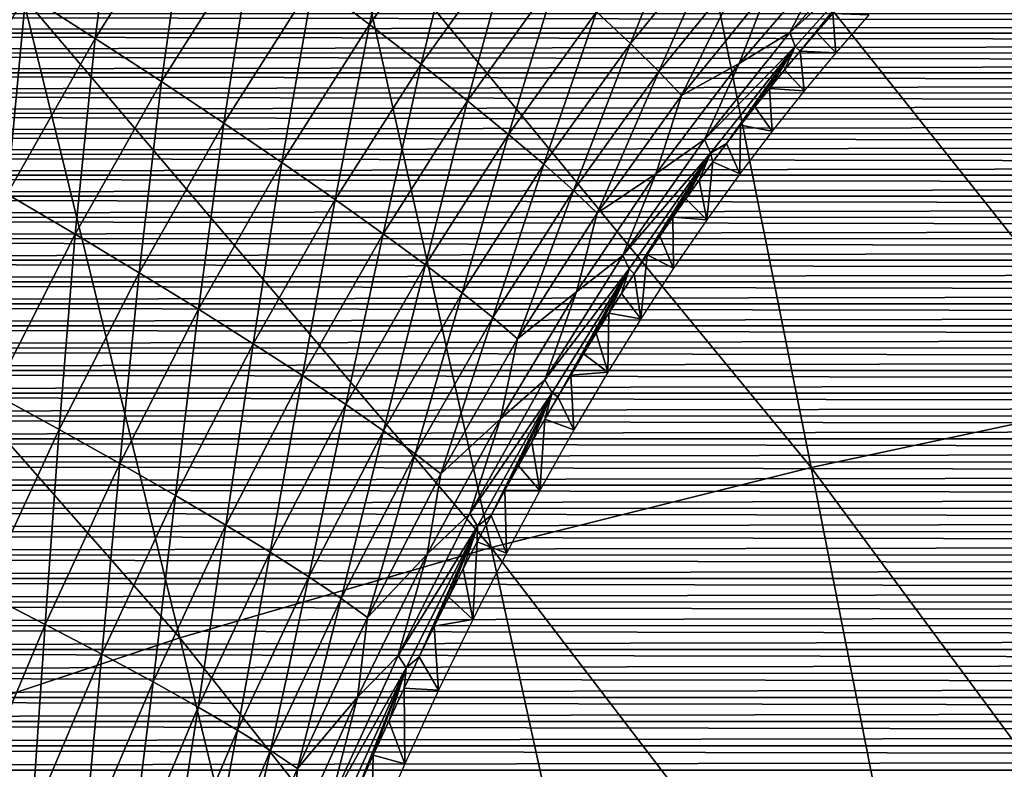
# Model space of a CAD drawing. Header units: millimetres. Extents: x -300 to 300, y -500 to 500.
# Tile 721 of 988: x -76 to -56, y 341 to 356. Entities that reach past the tile are written whole.
import ezdxf

# ---------------------------------------------------------------- set-up
doc = ezdxf.new("R2010")
doc.units = ezdxf.units.MM
doc.header["$LTSCALE"] = 81.481481
for name, color, linetype in [('10', 7, 'CONTINUOUS'), ('11', 7, 'CONTINUOUS'), ('20', 7, 'CONTINUOUS'), ('5', 7, 'CONTINUOUS'), ('6', 7, 'CONTINUOUS')]:
    doc.layers.add(name, color=color, linetype=linetype)

msp = doc.modelspace()

# ---------------------------------------------------------------- linework, layer by layer
at = {"layer": '10', "color": 7, "linetype": 'CONTINUOUS'}
for points in [[(-59.199, 356.178, 27.521), (-59.139, 355.364, 16.5), (-59.54, 355.788, 27.573), (-59.199, 356.178, 27.521)], [(-58.454, 356.147, 16.5), (-59.139, 355.364, 16.5), (-59.199, 356.178, 27.521), (-58.454, 356.147, 16.5)], [(-59.54, 355.788, 27.573), (-59.139, 355.364, 16.5), (-59.873, 355.398, 27.624), (-59.54, 355.788, 27.573)], [(-59.873, 355.398, 27.624), (-59.795, 354.578, 16.5), (-60.196, 355.013, 27.674), (-59.873, 355.398, 27.624)], [(-59.139, 355.364, 16.5), (-59.795, 354.578, 16.5), (-59.873, 355.398, 27.624), (-59.139, 355.364, 16.5)], [(-60.196, 355.013, 27.674), (-59.795, 354.578, 16.5), (-60.509, 354.629, 27.724), (-60.196, 355.013, 27.674)], [(-60.509, 354.629, 27.724), (-60.452, 353.749, 16.5), (-60.813, 354.248, 27.774), (-60.509, 354.629, 27.724)], [(-59.795, 354.578, 16.5), (-60.452, 353.749, 16.5), (-60.509, 354.629, 27.724), (-59.795, 354.578, 16.5)], [(-60.813, 354.248, 27.774), (-60.452, 353.749, 16.5), (-61.109, 353.868, 27.823), (-60.813, 354.248, 27.774)], [(-61.109, 353.868, 27.823), (-61.121, 352.863, 16.5), (-61.399, 353.489, 27.871), (-61.109, 353.868, 27.823)], [(-60.452, 353.749, 16.5), (-61.121, 352.863, 16.5), (-61.109, 353.868, 27.823), (-60.452, 353.749, 16.5)], [(-61.399, 353.489, 27.871), (-61.121, 352.863, 16.5), (-61.682, 353.11, 27.92), (-61.399, 353.489, 27.871)], [(-61.682, 353.11, 27.92), (-61.802, 351.915, 16.5), (-61.961, 352.731, 27.968), (-61.682, 353.11, 27.92)], [(-61.121, 352.863, 16.5), (-61.802, 351.915, 16.5), (-61.682, 353.11, 27.92), (-61.121, 352.863, 16.5)], [(-61.961, 352.731, 27.968), (-61.802, 351.915, 16.5), (-62.234, 352.35, 28.016), (-61.961, 352.731, 27.968)], [(-62.234, 352.35, 28.016), (-61.802, 351.915, 16.5), (-62.505, 351.966, 28.063), (-62.234, 352.35, 28.016)], [(-62.505, 351.966, 28.063), (-62.488, 350.913, 16.5), (-62.772, 351.58, 28.111), (-62.505, 351.966, 28.063)], [(-61.802, 351.915, 16.5), (-62.488, 350.913, 16.5), (-62.505, 351.966, 28.063), (-61.802, 351.915, 16.5)], [(-62.772, 351.58, 28.111), (-62.488, 350.913, 16.5), (-63.037, 351.19, 28.158), (-62.772, 351.58, 28.111)], [(-63.037, 351.19, 28.158), (-63.166, 349.87, 16.5), (-63.3, 350.796, 28.205), (-63.037, 351.19, 28.158)], [(-62.488, 350.913, 16.5), (-63.166, 349.87, 16.5), (-63.037, 351.19, 28.158), (-62.488, 350.913, 16.5)], [(-63.3, 350.796, 28.205), (-63.166, 349.87, 16.5), (-63.562, 350.395, 28.253), (-63.3, 350.796, 28.205)], [(-63.562, 350.395, 28.253), (-63.166, 349.87, 16.5), (-63.824, 349.987, 28.301), (-63.562, 350.395, 28.253)], [(-63.824, 349.987, 28.301), (-63.846, 348.77, 16.5), (-64.086, 349.57, 28.349), (-63.824, 349.987, 28.301)], [(-63.166, 349.87, 16.5), (-63.846, 348.77, 16.5), (-63.824, 349.987, 28.301), (-63.166, 349.87, 16.5)], [(-64.086, 349.57, 28.349), (-63.846, 348.77, 16.5), (-64.349, 349.144, 28.398), (-64.086, 349.57, 28.349)], [(-64.349, 349.144, 28.398), (-63.846, 348.77, 16.5), (-64.613, 348.708, 28.448), (-64.349, 349.144, 28.398)], [(-63.846, 348.77, 16.5), (-64.548, 347.576, 16.5), (-64.613, 348.708, 28.448), (-63.846, 348.77, 16.5)], [(-64.613, 348.708, 28.448), (-64.548, 347.576, 16.5), (-64.879, 348.26, 28.498), (-64.613, 348.708, 28.448)], [(-64.879, 348.26, 28.498), (-64.548, 347.576, 16.5), (-65.148, 347.799, 28.549), (-64.879, 348.26, 28.498)], [(-65.148, 347.799, 28.549), (-65.25, 346.322, 16.5), (-65.42, 347.324, 28.601), (-65.148, 347.799, 28.549)], [(-64.548, 347.576, 16.5), (-65.25, 346.322, 16.5), (-65.148, 347.799, 28.549), (-64.548, 347.576, 16.5)], [(-65.42, 347.324, 28.601), (-65.25, 346.322, 16.5), (-65.695, 346.835, 28.654), (-65.42, 347.324, 28.601)], [(-65.695, 346.835, 28.654), (-65.25, 346.322, 16.5), (-65.974, 346.329, 28.708), (-65.695, 346.835, 28.654)], [(-65.974, 346.329, 28.708), (-65.939, 345.029, 16.5), (-66.256, 345.806, 28.763), (-65.974, 346.329, 28.708)], [(-65.25, 346.322, 16.5), (-65.939, 345.029, 16.5), (-65.974, 346.329, 28.708), (-65.25, 346.322, 16.5)], [(-66.256, 345.806, 28.763), (-65.939, 345.029, 16.5), (-66.544, 345.265, 28.82), (-66.256, 345.806, 28.763)], [(-66.544, 345.265, 28.82), (-66.635, 343.658, 16.5), (-66.836, 344.704, 28.878), (-66.544, 345.265, 28.82)], [(-65.939, 345.029, 16.5), (-66.635, 343.658, 16.5), (-66.544, 345.265, 28.82), (-65.939, 345.029, 16.5)], [(-66.836, 344.704, 28.878), (-66.635, 343.658, 16.5), (-67.132, 344.122, 28.937), (-66.836, 344.704, 28.878)], [(-67.132, 344.122, 28.937), (-66.635, 343.658, 16.5), (-67.434, 343.517, 28.997), (-67.132, 344.122, 28.937)], [(-66.635, 343.658, 16.5), (-67.341, 342.199, 16.5), (-67.434, 343.517, 28.997), (-66.635, 343.658, 16.5)], [(-67.434, 343.517, 28.997), (-67.341, 342.199, 16.5), (-67.741, 342.89, 29.059), (-67.434, 343.517, 28.997)], [(-67.741, 342.89, 29.059), (-67.341, 342.199, 16.5), (-68.054, 342.237, 29.123), (-67.741, 342.89, 29.059)], [(-68.054, 342.237, 29.123), (-68.042, 340.677, 16.5), (-68.372, 341.558, 29.188), (-68.054, 342.237, 29.123)], [(-67.341, 342.199, 16.5), (-68.042, 340.677, 16.5), (-68.054, 342.237, 29.123), (-67.341, 342.199, 16.5)], [(-68.372, 341.558, 29.188), (-68.042, 340.677, 16.5), (-68.696, 340.852, 29.255), (-68.372, 341.558, 29.188)], [(-68.696, 340.852, 29.255), (-68.736, 339.096, 16.5), (-69.025, 340.118, 29.323), (-68.696, 340.852, 29.255)], [(-68.042, 340.677, 16.5), (-68.736, 339.096, 16.5), (-68.696, 340.852, 29.255), (-68.042, 340.677, 16.5)]]:
    msp.add_3dface(points, dxfattribs=at)
at = {"layer": '11', "color": 7, "linetype": 'CONTINUOUS'}
for points in [[(-73.898, 359.719, 49.179), (-74.436, 355.662, 48.497), (-75.868, 356.582, 49.439), (-73.898, 359.719, 49.179)], [(-72.508, 358.723, 48.239), (-74.436, 355.662, 48.497), (-73.898, 359.719, 49.179), (-72.508, 358.723, 48.239)], [(-67.958, 359.596, 45.707), (-68.766, 355.951, 44.633), (-69.929, 356.83, 45.957), (-67.958, 359.596, 45.707)], [(-66.838, 358.65, 44.382), (-68.766, 355.951, 44.633), (-67.958, 359.596, 45.707), (-66.838, 358.65, 44.382)], [(-72.508, 358.723, 48.239), (-73.068, 354.769, 47.419), (-74.436, 355.662, 48.497), (-72.508, 358.723, 48.239)], [(-71.181, 357.756, 47.163), (-73.068, 354.769, 47.419), (-72.508, 358.723, 48.239), (-71.181, 357.756, 47.163)], [(-66.838, 358.65, 44.382), (-67.701, 355.129, 43.203), (-68.766, 355.951, 44.633), (-66.838, 358.65, 44.382)], [(-65.813, 357.766, 42.95), (-67.701, 355.129, 43.203), (-66.838, 358.65, 44.382), (-65.813, 357.766, 42.95)], [(-62.178, 358.553, 39.575), (-63.381, 355.554, 38.167), (-64.079, 356.213, 39.826), (-62.178, 358.553, 39.575)], [(-61.515, 357.85, 37.911), (-63.381, 355.554, 38.167), (-62.178, 358.553, 39.575), (-61.515, 357.85, 37.911)], [(-71.181, 357.756, 47.163), (-71.778, 353.911, 46.214), (-73.068, 354.769, 47.419), (-71.181, 357.756, 47.163)], [(-69.929, 356.83, 45.957), (-71.778, 353.911, 46.214), (-71.181, 357.756, 47.163), (-69.929, 356.83, 45.957)], [(-65.813, 357.766, 42.95), (-66.742, 354.37, 41.682), (-67.701, 355.129, 43.203), (-65.813, 357.766, 42.95)], [(-64.891, 356.952, 41.426), (-66.742, 354.37, 41.682), (-65.813, 357.766, 42.95), (-64.891, 356.952, 41.426)], [(-61.515, 357.85, 37.911), (-62.797, 354.976, 36.467), (-63.381, 355.554, 38.167), (-61.515, 357.85, 37.911)], [(-60.963, 357.237, 36.206), (-62.797, 354.976, 36.467), (-61.515, 357.85, 37.911), (-60.963, 357.237, 36.206)], [(-58.202, 357.868, 30.756), (-58.11, 357.575, 29.042), (-60.088, 355.785, 31.021), (-58.202, 357.868, 30.756)], [(-58.202, 357.868, 30.756), (-60.088, 355.785, 31.021), (-59.338, 357.24, 32.616), (-58.202, 357.868, 30.756)], [(-75.868, 356.582, 49.439), (-77.715, 353.294, 49.704), (-77.349, 357.52, 50.239), (-75.868, 356.582, 49.439)], [(-58.11, 357.575, 29.042), (-59.981, 355.497, 29.311), (-60.088, 355.785, 31.021), (-58.11, 357.575, 29.042)], [(-58.11, 357.575, 29.042), (-59.873, 355.398, 27.624), (-59.981, 355.497, 29.311), (-58.11, 357.575, 29.042)], [(-59.54, 355.788, 27.573), (-59.873, 355.398, 27.624), (-58.11, 357.575, 29.042), (-59.54, 355.788, 27.573)], [(-59.199, 356.178, 27.521), (-59.54, 355.788, 27.573), (-58.11, 357.575, 29.042), (-59.199, 356.178, 27.521)], [(-60.963, 357.237, 36.206), (-62.329, 354.483, 34.741), (-62.797, 354.976, 36.467), (-60.963, 357.237, 36.206)], [(-60.52, 356.716, 34.475), (-62.329, 354.483, 34.741), (-60.963, 357.237, 36.206), (-60.52, 356.716, 34.475)], [(-59.338, 357.24, 32.616), (-60.088, 355.785, 31.021), (-61.137, 355.141, 32.877), (-59.338, 357.24, 32.616)], [(-59.338, 357.24, 32.616), (-61.137, 355.141, 32.877), (-60.52, 356.716, 34.475), (-59.338, 357.24, 32.616)], [(-64.891, 356.952, 41.426), (-65.896, 353.68, 40.086), (-66.742, 354.37, 41.682), (-64.891, 356.952, 41.426)], [(-64.079, 356.213, 39.826), (-65.896, 353.68, 40.086), (-64.891, 356.952, 41.426), (-64.079, 356.213, 39.826)], [(-69.929, 356.83, 45.957), (-70.578, 353.097, 44.891), (-71.778, 353.911, 46.214), (-69.929, 356.83, 45.957)], [(-68.766, 355.951, 44.633), (-70.578, 353.097, 44.891), (-69.929, 356.83, 45.957), (-68.766, 355.951, 44.633)], [(-60.52, 356.716, 34.475), (-61.137, 355.141, 32.877), (-62.329, 354.483, 34.741), (-60.52, 356.716, 34.475)], [(-75.868, 356.582, 49.439), (-76.25, 352.443, 48.76), (-77.715, 353.294, 49.704), (-75.868, 356.582, 49.439)], [(-74.436, 355.662, 48.497), (-76.25, 352.443, 48.76), (-75.868, 356.582, 49.439), (-74.436, 355.662, 48.497)], [(-64.079, 356.213, 39.826), (-65.167, 353.062, 38.432), (-65.896, 353.68, 40.086), (-64.079, 356.213, 39.826)], [(-63.381, 355.554, 38.167), (-65.167, 353.062, 38.432), (-64.079, 356.213, 39.826), (-63.381, 355.554, 38.167)], [(-68.766, 355.951, 44.633), (-69.479, 352.334, 43.463), (-70.578, 353.097, 44.891), (-68.766, 355.951, 44.633)], [(-67.701, 355.129, 43.203), (-69.479, 352.334, 43.463), (-68.766, 355.951, 44.633), (-67.701, 355.129, 43.203)], [(-74.436, 355.662, 48.497), (-74.85, 351.617, 47.682), (-76.25, 352.443, 48.76), (-74.436, 355.662, 48.497)], [(-73.068, 354.769, 47.419), (-74.85, 351.617, 47.682), (-74.436, 355.662, 48.497), (-73.068, 354.769, 47.419)], [(-60.088, 355.785, 31.021), (-59.981, 355.497, 29.311), (-61.849, 353.577, 31.298), (-60.088, 355.785, 31.021)], [(-60.088, 355.785, 31.021), (-61.849, 353.577, 31.298), (-61.137, 355.141, 32.877), (-60.088, 355.785, 31.021)], [(-63.381, 355.554, 38.167), (-64.557, 352.519, 36.736), (-65.167, 353.062, 38.432), (-63.381, 355.554, 38.167)], [(-62.797, 354.976, 36.467), (-64.557, 352.519, 36.736), (-63.381, 355.554, 38.167), (-62.797, 354.976, 36.467)], [(-59.981, 355.497, 29.311), (-61.727, 353.294, 29.594), (-61.849, 353.577, 31.298), (-59.981, 355.497, 29.311)], [(-59.981, 355.497, 29.311), (-61.399, 353.489, 27.871), (-61.727, 353.294, 29.594), (-59.981, 355.497, 29.311)], [(-61.109, 353.868, 27.823), (-61.399, 353.489, 27.871), (-59.981, 355.497, 29.311), (-61.109, 353.868, 27.823)], [(-60.813, 354.248, 27.774), (-61.109, 353.868, 27.823), (-59.981, 355.497, 29.311), (-60.813, 354.248, 27.774)], [(-60.509, 354.629, 27.724), (-60.813, 354.248, 27.774), (-59.981, 355.497, 29.311), (-60.509, 354.629, 27.724)], [(-60.196, 355.013, 27.674), (-60.509, 354.629, 27.724), (-59.981, 355.497, 29.311), (-60.196, 355.013, 27.674)], [(-59.873, 355.398, 27.624), (-60.196, 355.013, 27.674), (-59.981, 355.497, 29.311), (-59.873, 355.398, 27.624)], [(-67.701, 355.129, 43.203), (-68.488, 351.628, 41.945), (-69.479, 352.334, 43.463), (-67.701, 355.129, 43.203)], [(-66.742, 354.37, 41.682), (-68.488, 351.628, 41.945), (-67.701, 355.129, 43.203), (-66.742, 354.37, 41.682)], [(-61.137, 355.141, 32.877), (-61.849, 353.577, 31.298), (-62.857, 352.866, 33.148), (-61.137, 355.141, 32.877)], [(-61.137, 355.141, 32.877), (-62.857, 352.866, 33.148), (-62.329, 354.483, 34.741), (-61.137, 355.141, 32.877)], [(-62.797, 354.976, 36.467), (-64.065, 352.053, 35.015), (-64.557, 352.519, 36.736), (-62.797, 354.976, 36.467)], [(-62.329, 354.483, 34.741), (-64.065, 352.053, 35.015), (-62.797, 354.976, 36.467), (-62.329, 354.483, 34.741)], [(-73.068, 354.769, 47.419), (-73.528, 350.821, 46.476), (-74.85, 351.617, 47.682), (-73.068, 354.769, 47.419)], [(-71.778, 353.911, 46.214), (-73.528, 350.821, 46.476), (-73.068, 354.769, 47.419), (-71.778, 353.911, 46.214)], [(-62.329, 354.483, 34.741), (-62.857, 352.866, 33.148), (-64.065, 352.053, 35.015), (-62.329, 354.483, 34.741)], [(-66.742, 354.37, 41.682), (-67.613, 350.984, 40.353), (-68.488, 351.628, 41.945), (-66.742, 354.37, 41.682)], [(-65.896, 353.68, 40.086), (-67.613, 350.984, 40.353), (-66.742, 354.37, 41.682), (-65.896, 353.68, 40.086)], [(-71.778, 353.911, 46.214), (-72.298, 350.066, 45.154), (-73.528, 350.821, 46.476), (-71.778, 353.911, 46.214)], [(-70.578, 353.097, 44.891), (-72.298, 350.066, 45.154), (-71.778, 353.911, 46.214), (-70.578, 353.097, 44.891)], [(-65.896, 353.68, 40.086), (-66.858, 350.406, 38.702), (-67.613, 350.984, 40.353), (-65.896, 353.68, 40.086)], [(-65.167, 353.062, 38.432), (-66.858, 350.406, 38.702), (-65.896, 353.68, 40.086), (-65.167, 353.062, 38.432)], [(-61.849, 353.577, 31.298), (-61.727, 353.294, 29.594), (-63.54, 351.176, 31.582), (-61.849, 353.577, 31.298)], [(-61.849, 353.577, 31.298), (-63.54, 351.176, 31.582), (-62.857, 352.866, 33.148), (-61.849, 353.577, 31.298)], [(-61.399, 353.489, 27.871), (-61.682, 353.11, 27.92), (-61.727, 353.294, 29.594), (-61.399, 353.489, 27.871)], [(-61.727, 353.294, 29.594), (-63.405, 350.899, 29.882), (-63.54, 351.176, 31.582), (-61.727, 353.294, 29.594)], [(-61.727, 353.294, 29.594), (-63.3, 350.796, 28.205), (-63.405, 350.899, 29.882), (-61.727, 353.294, 29.594)], [(-63.037, 351.19, 28.158), (-63.3, 350.796, 28.205), (-61.727, 353.294, 29.594), (-63.037, 351.19, 28.158)], [(-62.772, 351.58, 28.111), (-63.037, 351.19, 28.158), (-61.727, 353.294, 29.594), (-62.772, 351.58, 28.111)], [(-62.505, 351.966, 28.063), (-62.772, 351.58, 28.111), (-61.727, 353.294, 29.594), (-62.505, 351.966, 28.063)], [(-62.234, 352.35, 28.016), (-62.505, 351.966, 28.063), (-61.727, 353.294, 29.594), (-62.234, 352.35, 28.016)], [(-61.961, 352.731, 27.968), (-62.234, 352.35, 28.016), (-61.727, 353.294, 29.594), (-61.961, 352.731, 27.968)], [(-61.682, 353.11, 27.92), (-61.961, 352.731, 27.968), (-61.727, 353.294, 29.594), (-61.682, 353.11, 27.92)], [(-70.578, 353.097, 44.891), (-71.171, 349.356, 43.728), (-72.298, 350.066, 45.154), (-70.578, 353.097, 44.891)], [(-69.479, 352.334, 43.463), (-71.171, 349.356, 43.728), (-70.578, 353.097, 44.891), (-69.479, 352.334, 43.463)], [(-65.167, 353.062, 38.432), (-66.225, 349.897, 37.011), (-66.858, 350.406, 38.702), (-65.167, 353.062, 38.432)], [(-64.557, 352.519, 36.736), (-66.225, 349.897, 37.011), (-65.167, 353.062, 38.432), (-64.557, 352.519, 36.736)], [(-62.857, 352.866, 33.148), (-63.54, 351.176, 31.582), (-64.497, 350.425, 33.424), (-62.857, 352.866, 33.148)], [(-62.857, 352.866, 33.148), (-64.497, 350.425, 33.424), (-64.065, 352.053, 35.015), (-62.857, 352.866, 33.148)], [(-74.85, 351.617, 47.682), (-76.527, 348.323, 47.947), (-76.25, 352.443, 48.76), (-74.85, 351.617, 47.682)], [(-64.557, 352.519, 36.736), (-65.713, 349.457, 35.294), (-66.225, 349.897, 37.011), (-64.557, 352.519, 36.736)], [(-64.065, 352.053, 35.015), (-65.713, 349.457, 35.294), (-64.557, 352.519, 36.736), (-64.065, 352.053, 35.015)], [(-69.479, 352.334, 43.463), (-70.154, 348.699, 42.213), (-71.171, 349.356, 43.728), (-69.479, 352.334, 43.463)], [(-68.488, 351.628, 41.945), (-70.154, 348.699, 42.213), (-69.479, 352.334, 43.463), (-68.488, 351.628, 41.945)], [(-64.065, 352.053, 35.015), (-64.497, 350.425, 33.424), (-65.713, 349.457, 35.294), (-64.065, 352.053, 35.015)], [(-74.85, 351.617, 47.682), (-75.18, 347.585, 46.741), (-76.527, 348.323, 47.947), (-74.85, 351.617, 47.682)], [(-73.528, 350.821, 46.476), (-75.18, 347.585, 46.741), (-74.85, 351.617, 47.682), (-73.528, 350.821, 46.476)], [(-68.488, 351.628, 41.945), (-69.255, 348.098, 40.623), (-70.154, 348.699, 42.213), (-68.488, 351.628, 41.945)], [(-67.613, 350.984, 40.353), (-69.255, 348.098, 40.623), (-68.488, 351.628, 41.945), (-67.613, 350.984, 40.353)], [(-63.54, 351.176, 31.582), (-63.405, 350.899, 29.882), (-65.148, 348.608, 31.869), (-63.54, 351.176, 31.582)], [(-63.54, 351.176, 31.582), (-65.148, 348.608, 31.869), (-64.497, 350.425, 33.424), (-63.54, 351.176, 31.582)], [(-67.613, 350.984, 40.353), (-68.479, 347.557, 38.976), (-69.255, 348.098, 40.623), (-67.613, 350.984, 40.353)], [(-66.858, 350.406, 38.702), (-68.479, 347.557, 38.976), (-67.613, 350.984, 40.353), (-66.858, 350.406, 38.702)], [(-73.528, 350.821, 46.476), (-73.926, 346.883, 45.42), (-75.18, 347.585, 46.741), (-73.528, 350.821, 46.476)], [(-72.298, 350.066, 45.154), (-73.926, 346.883, 45.42), (-73.528, 350.821, 46.476), (-72.298, 350.066, 45.154)], [(-63.405, 350.899, 29.882), (-65, 348.338, 30.173), (-65.148, 348.608, 31.869), (-63.405, 350.899, 29.882)], [(-63.405, 350.899, 29.882), (-64.879, 348.26, 28.498), (-65, 348.338, 30.173), (-63.405, 350.899, 29.882)], [(-64.613, 348.708, 28.448), (-64.879, 348.26, 28.498), (-63.405, 350.899, 29.882), (-64.613, 348.708, 28.448)], [(-64.349, 349.144, 28.398), (-64.613, 348.708, 28.448), (-63.405, 350.899, 29.882), (-64.349, 349.144, 28.398)], [(-64.086, 349.57, 28.349), (-64.349, 349.144, 28.398), (-63.405, 350.899, 29.882), (-64.086, 349.57, 28.349)], [(-63.824, 349.987, 28.301), (-64.086, 349.57, 28.349), (-63.405, 350.899, 29.882), (-63.824, 349.987, 28.301)], [(-63.562, 350.395, 28.253), (-63.824, 349.987, 28.301), (-63.405, 350.899, 29.882), (-63.562, 350.395, 28.253)], [(-63.3, 350.796, 28.205), (-63.562, 350.395, 28.253), (-63.405, 350.899, 29.882), (-63.3, 350.796, 28.205)], [(-66.858, 350.406, 38.702), (-67.826, 347.079, 37.288), (-68.479, 347.557, 38.976), (-66.858, 350.406, 38.702)], [(-66.225, 349.897, 37.011), (-67.826, 347.079, 37.288), (-66.858, 350.406, 38.702), (-66.225, 349.897, 37.011)], [(-64.497, 350.425, 33.424), (-65.148, 348.608, 31.869), (-66.067, 347.806, 33.703), (-64.497, 350.425, 33.424)], [(-64.497, 350.425, 33.424), (-66.067, 347.806, 33.703), (-65.713, 349.457, 35.294), (-64.497, 350.425, 33.424)], [(-72.298, 350.066, 45.154), (-72.775, 346.222, 43.996), (-73.926, 346.883, 45.42), (-72.298, 350.066, 45.154)], [(-71.171, 349.356, 43.728), (-72.775, 346.222, 43.996), (-72.298, 350.066, 45.154), (-71.171, 349.356, 43.728)], [(-66.225, 349.897, 37.011), (-67.298, 346.664, 35.576), (-67.826, 347.079, 37.288), (-66.225, 349.897, 37.011)], [(-65.713, 349.457, 35.294), (-67.298, 346.664, 35.576), (-66.225, 349.897, 37.011), (-65.713, 349.457, 35.294)], [(-71.171, 349.356, 43.728), (-71.737, 345.609, 42.482), (-72.775, 346.222, 43.996), (-71.171, 349.356, 43.728)], [(-70.154, 348.699, 42.213), (-71.737, 345.609, 42.482), (-71.171, 349.356, 43.728), (-70.154, 348.699, 42.213)], [(-65.713, 349.457, 35.294), (-66.067, 347.806, 33.703), (-67.298, 346.664, 35.576), (-65.713, 349.457, 35.294)], [(-70.154, 348.699, 42.213), (-70.818, 345.048, 40.895), (-71.737, 345.609, 42.482), (-70.154, 348.699, 42.213)], [(-69.255, 348.098, 40.623), (-70.818, 345.048, 40.895), (-70.154, 348.699, 42.213), (-69.255, 348.098, 40.623)], [(-65.148, 348.608, 31.869), (-65, 348.338, 30.173), (-66.698, 345.845, 32.157), (-65.148, 348.608, 31.869)], [(-65.148, 348.608, 31.869), (-66.698, 345.845, 32.157), (-66.067, 347.806, 33.703), (-65.148, 348.608, 31.869)], [(-75.18, 347.585, 46.741), (-76.74, 344.211, 47.007), (-76.527, 348.323, 47.947), (-75.18, 347.585, 46.741)], [(-65, 348.338, 30.173), (-66.538, 345.583, 30.465), (-66.698, 345.845, 32.157), (-65, 348.338, 30.173)], [(-65, 348.338, 30.173), (-66.256, 345.806, 28.763), (-66.538, 345.583, 30.465), (-65, 348.338, 30.173)], [(-65.974, 346.329, 28.708), (-66.256, 345.806, 28.763), (-65, 348.338, 30.173), (-65.974, 346.329, 28.708)], [(-65.695, 346.835, 28.654), (-65.974, 346.329, 28.708), (-65, 348.338, 30.173), (-65.695, 346.835, 28.654)], [(-65.42, 347.324, 28.601), (-65.695, 346.835, 28.654), (-65, 348.338, 30.173), (-65.42, 347.324, 28.601)], [(-65.148, 347.799, 28.549), (-65.42, 347.324, 28.601), (-65, 348.338, 30.173), (-65.148, 347.799, 28.549)], [(-64.879, 348.26, 28.498), (-65.148, 347.799, 28.549), (-65, 348.338, 30.173), (-64.879, 348.26, 28.498)], [(-69.255, 348.098, 40.623), (-70.023, 344.542, 39.251), (-70.818, 345.048, 40.895), (-69.255, 348.098, 40.623)], [(-68.479, 347.557, 38.976), (-70.023, 344.542, 39.251), (-69.255, 348.098, 40.623), (-68.479, 347.557, 38.976)], [(-66.067, 347.806, 33.703), (-66.698, 345.845, 32.157), (-67.575, 345.009, 33.983), (-66.067, 347.806, 33.703)], [(-66.067, 347.806, 33.703), (-67.575, 345.009, 33.983), (-67.298, 346.664, 35.576), (-66.067, 347.806, 33.703)], [(-75.18, 347.585, 46.741), (-75.466, 343.558, 45.686), (-76.74, 344.211, 47.007), (-75.18, 347.585, 46.741)], [(-73.926, 346.883, 45.42), (-75.466, 343.558, 45.686), (-75.18, 347.585, 46.741), (-73.926, 346.883, 45.42)], [(-68.479, 347.557, 38.976), (-69.355, 344.093, 37.566), (-70.023, 344.542, 39.251), (-68.479, 347.557, 38.976)], [(-67.826, 347.079, 37.288), (-69.355, 344.093, 37.566), (-68.479, 347.557, 38.976), (-67.826, 347.079, 37.288)], [(-67.826, 347.079, 37.288), (-68.811, 343.702, 35.857), (-69.355, 344.093, 37.566), (-67.826, 347.079, 37.288)], [(-67.298, 346.664, 35.576), (-68.811, 343.702, 35.857), (-67.826, 347.079, 37.288), (-67.298, 346.664, 35.576)], [(-73.926, 346.883, 45.42), (-74.296, 342.943, 44.263), (-75.466, 343.558, 45.686), (-73.926, 346.883, 45.42)], [(-72.775, 346.222, 43.996), (-74.296, 342.943, 44.263), (-73.926, 346.883, 45.42), (-72.775, 346.222, 43.996)], [(-67.298, 346.664, 35.576), (-67.575, 345.009, 33.983), (-68.811, 343.702, 35.857), (-67.298, 346.664, 35.576)], [(-72.775, 346.222, 43.996), (-73.24, 342.37, 42.752), (-74.296, 342.943, 44.263), (-72.775, 346.222, 43.996)], [(-71.737, 345.609, 42.482), (-73.24, 342.37, 42.752), (-72.775, 346.222, 43.996), (-71.737, 345.609, 42.482)], [(-66.698, 345.845, 32.157), (-66.538, 345.583, 30.465), (-68.18, 342.913, 32.445), (-66.698, 345.845, 32.157)], [(-66.698, 345.845, 32.157), (-68.18, 342.913, 32.445), (-67.575, 345.009, 33.983), (-66.698, 345.845, 32.157)], [(-66.256, 345.806, 28.763), (-66.544, 345.265, 28.82), (-66.538, 345.583, 30.465), (-66.256, 345.806, 28.763)], [(-71.737, 345.609, 42.482), (-72.305, 341.846, 41.167), (-73.24, 342.37, 42.752), (-71.737, 345.609, 42.482)], [(-70.818, 345.048, 40.895), (-72.305, 341.846, 41.167), (-71.737, 345.609, 42.482), (-70.818, 345.048, 40.895)], [(-66.538, 345.583, 30.465), (-68.01, 342.659, 30.755), (-68.18, 342.913, 32.445), (-66.538, 345.583, 30.465)], [(-66.538, 345.583, 30.465), (-67.741, 342.89, 29.059), (-68.01, 342.659, 30.755), (-66.538, 345.583, 30.465)], [(-67.434, 343.517, 28.997), (-67.741, 342.89, 29.059), (-66.538, 345.583, 30.465), (-67.434, 343.517, 28.997)], [(-67.132, 344.122, 28.937), (-67.434, 343.517, 28.997), (-66.538, 345.583, 30.465), (-67.132, 344.122, 28.937)], [(-66.836, 344.704, 28.878), (-67.132, 344.122, 28.937), (-66.538, 345.583, 30.465), (-66.836, 344.704, 28.878)], [(-66.544, 345.265, 28.82), (-66.836, 344.704, 28.878), (-66.538, 345.583, 30.465), (-66.544, 345.265, 28.82)], [(-70.818, 345.048, 40.895), (-71.495, 341.371, 39.525), (-72.305, 341.846, 41.167), (-70.818, 345.048, 40.895)], [(-70.023, 344.542, 39.251), (-71.495, 341.371, 39.525), (-70.818, 345.048, 40.895), (-70.023, 344.542, 39.251)], [(-67.575, 345.009, 33.983), (-68.18, 342.913, 32.445), (-69.018, 342.053, 34.261), (-67.575, 345.009, 33.983)], [(-67.575, 345.009, 33.983), (-69.018, 342.053, 34.261), (-68.811, 343.702, 35.857), (-67.575, 345.009, 33.983)], [(-70.023, 344.542, 39.251), (-70.812, 340.949, 37.843), (-71.495, 341.371, 39.525), (-70.023, 344.542, 39.251)], [(-69.355, 344.093, 37.566), (-70.812, 340.949, 37.843), (-70.023, 344.542, 39.251), (-69.355, 344.093, 37.566)], [(-75.466, 343.558, 45.686), (-76.925, 340.101, 45.951), (-76.74, 344.211, 47.007), (-75.466, 343.558, 45.686)], [(-69.355, 344.093, 37.566), (-70.257, 340.581, 36.137), (-70.812, 340.949, 37.843), (-69.355, 344.093, 37.566)], [(-68.811, 343.702, 35.857), (-70.257, 340.581, 36.137), (-69.355, 344.093, 37.566), (-68.811, 343.702, 35.857)], [(-68.811, 343.702, 35.857), (-69.018, 342.053, 34.261), (-70.257, 340.581, 36.137), (-68.811, 343.702, 35.857)], [(-75.466, 343.558, 45.686), (-75.74, 339.526, 44.529), (-76.925, 340.101, 45.951), (-75.466, 343.558, 45.686)], [(-74.296, 342.943, 44.263), (-75.74, 339.526, 44.529), (-75.466, 343.558, 45.686), (-74.296, 342.943, 44.263)], [(-74.296, 342.943, 44.263), (-74.669, 338.991, 43.019), (-75.74, 339.526, 44.529), (-74.296, 342.943, 44.263)], [(-73.24, 342.37, 42.752), (-74.669, 338.991, 43.019), (-74.296, 342.943, 44.263), (-73.24, 342.37, 42.752)], [(-68.18, 342.913, 32.445), (-68.01, 342.659, 30.755), (-69.598, 339.822, 32.729), (-68.18, 342.913, 32.445)], [(-68.18, 342.913, 32.445), (-69.598, 339.822, 32.729), (-69.018, 342.053, 34.261), (-68.18, 342.913, 32.445)], [(-67.741, 342.89, 29.059), (-68.054, 342.237, 29.123), (-68.01, 342.659, 30.755), (-67.741, 342.89, 29.059)], [(-68.01, 342.659, 30.755), (-69.419, 339.577, 31.042), (-69.598, 339.822, 32.729), (-68.01, 342.659, 30.755)], [(-68.01, 342.659, 30.755), (-69.025, 340.118, 29.323), (-69.419, 339.577, 31.042), (-68.01, 342.659, 30.755)], [(-68.696, 340.852, 29.255), (-69.025, 340.118, 29.323), (-68.01, 342.659, 30.755), (-68.696, 340.852, 29.255)], [(-68.372, 341.558, 29.188), (-68.696, 340.852, 29.255), (-68.01, 342.659, 30.755), (-68.372, 341.558, 29.188)], [(-68.054, 342.237, 29.123), (-68.372, 341.558, 29.188), (-68.01, 342.659, 30.755), (-68.054, 342.237, 29.123)], [(-73.24, 342.37, 42.752), (-73.72, 338.499, 41.436), (-74.669, 338.991, 43.019), (-73.24, 342.37, 42.752)], [(-72.305, 341.846, 41.167), (-73.72, 338.499, 41.436), (-73.24, 342.37, 42.752), (-72.305, 341.846, 41.167)], [(-69.018, 342.053, 34.261), (-69.598, 339.822, 32.729), (-70.398, 338.947, 34.537), (-69.018, 342.053, 34.261)], [(-69.018, 342.053, 34.261), (-70.398, 338.947, 34.537), (-70.257, 340.581, 36.137), (-69.018, 342.053, 34.261)], [(-72.305, 341.846, 41.167), (-72.897, 338.054, 39.797), (-73.72, 338.499, 41.436), (-72.305, 341.846, 41.167)], [(-71.495, 341.371, 39.525), (-72.897, 338.054, 39.797), (-72.305, 341.846, 41.167), (-71.495, 341.371, 39.525)], [(-71.495, 341.371, 39.525), (-72.203, 337.657, 38.117), (-72.897, 338.054, 39.797), (-71.495, 341.371, 39.525)], [(-70.812, 340.949, 37.843), (-72.203, 337.657, 38.117), (-71.495, 341.371, 39.525), (-70.812, 340.949, 37.843)], [(-70.812, 340.949, 37.843), (-71.637, 337.31, 36.413), (-72.203, 337.657, 38.117), (-70.812, 340.949, 37.843)], [(-70.257, 340.581, 36.137), (-71.637, 337.31, 36.413), (-70.812, 340.949, 37.843), (-70.257, 340.581, 36.137)], [(-70.257, 340.581, 36.137), (-70.398, 338.947, 34.537), (-71.637, 337.31, 36.413), (-70.257, 340.581, 36.137)]]:
    msp.add_3dface(points, dxfattribs=at)
at = {"layer": '20', "color": 7, "linetype": 'CONTINUOUS'}
for points in [[(-82.459, 354.398, 68.415), (-75.938, 356.54, 68.526), (-85.904, 367.089, 66.835), (-82.459, 354.398, 68.415)], [(-62.325, 360.173, 68.724), (-52.855, 348.254, 70.204), (-55.23, 361.67, 68.808), (-62.325, 360.173, 68.724)], [(-69.227, 358.464, 68.629), (-59.649, 346.801, 70.123), (-62.325, 360.173, 68.724), (-69.227, 358.464, 68.629)], [(-59.649, 346.801, 70.123), (-52.855, 348.254, 70.204), (-62.325, 360.173, 68.724), (-59.649, 346.801, 70.123)], [(-75.938, 356.54, 68.526), (-66.258, 345.143, 70.033), (-69.227, 358.464, 68.629), (-75.938, 356.54, 68.526)], [(-66.258, 345.143, 70.033), (-59.649, 346.801, 70.123), (-69.227, 358.464, 68.629), (-66.258, 345.143, 70.033)], [(-82.459, 354.398, 68.415), (-72.685, 343.277, 69.934), (-75.938, 356.54, 68.526), (-82.459, 354.398, 68.415)], [(-72.685, 343.277, 69.934), (-66.258, 345.143, 70.033), (-75.938, 356.54, 68.526), (-72.685, 343.277, 69.934)], [(-78.931, 341.201, 69.828), (-72.685, 343.277, 69.934), (-82.459, 354.398, 68.415), (-78.931, 341.201, 69.828)], [(-59.649, 346.801, 70.123), (-50.431, 334.334, 71.438), (-52.855, 348.254, 70.204), (-59.649, 346.801, 70.123)], [(-66.258, 345.143, 70.033), (-56.916, 332.929, 71.361), (-59.649, 346.801, 70.123), (-66.258, 345.143, 70.033)], [(-56.916, 332.929, 71.361), (-50.431, 334.334, 71.438), (-59.649, 346.801, 70.123), (-56.916, 332.929, 71.361)], [(-72.685, 343.277, 69.934), (-63.226, 331.326, 71.276), (-66.258, 345.143, 70.033), (-72.685, 343.277, 69.934)], [(-63.226, 331.326, 71.276), (-56.916, 332.929, 71.361), (-66.258, 345.143, 70.033), (-63.226, 331.326, 71.276)], [(-78.931, 341.201, 69.828), (-69.362, 329.522, 71.182), (-72.685, 343.277, 69.934), (-78.931, 341.201, 69.828)], [(-69.362, 329.522, 71.182), (-63.226, 331.326, 71.276), (-72.685, 343.277, 69.934), (-69.362, 329.522, 71.182)], [(-84.999, 338.91, 69.714), (-75.326, 327.515, 71.081), (-78.931, 341.201, 69.828), (-84.999, 338.91, 69.714)], [(-75.326, 327.515, 71.081), (-69.362, 329.522, 71.182), (-78.931, 341.201, 69.828), (-75.326, 327.515, 71.081)]]:
    msp.add_3dface(points, dxfattribs=at)
at = {"layer": '5', "color": 7, "linetype": 'CONTINUOUS'}
for points in [[(132.028, 355.771, 11), (-132.029, 355.768, 11), (-131.879, 356.173, 11), (132.028, 355.771, 11)], [(131.878, 356.176, 11), (132.028, 355.771, 11), (-131.879, 356.173, 11), (131.878, 356.176, 11)], [(132.178, 355.363, 11), (-132.179, 355.359, 11), (-132.029, 355.768, 11), (132.178, 355.363, 11)], [(132.028, 355.771, 11), (132.178, 355.363, 11), (-132.029, 355.768, 11), (132.028, 355.771, 11)], [(132.328, 354.951, 11), (-132.329, 354.948, 11), (-132.179, 355.359, 11), (132.328, 354.951, 11)], [(132.178, 355.363, 11), (132.328, 354.951, 11), (-132.179, 355.359, 11), (132.178, 355.363, 11)], [(132.478, 354.536, 11), (-132.48, 354.532, 11), (-132.329, 354.948, 11), (132.478, 354.536, 11)], [(132.328, 354.951, 11), (132.478, 354.536, 11), (-132.329, 354.948, 11), (132.328, 354.951, 11)], [(132.629, 354.117, 11), (-132.63, 354.113, 11), (-132.48, 354.532, 11), (132.629, 354.117, 11)], [(132.478, 354.536, 11), (132.629, 354.117, 11), (-132.48, 354.532, 11), (132.478, 354.536, 11)], [(132.78, 353.695, 11), (-132.781, 353.691, 11), (-132.63, 354.113, 11), (132.78, 353.695, 11)], [(132.629, 354.117, 11), (132.78, 353.695, 11), (-132.63, 354.113, 11), (132.629, 354.117, 11)], [(132.931, 353.269, 11), (-132.933, 353.265, 11), (-132.781, 353.691, 11), (132.931, 353.269, 11)], [(132.78, 353.695, 11), (132.931, 353.269, 11), (-132.781, 353.691, 11), (132.78, 353.695, 11)], [(133.083, 352.839, 11), (-133.084, 352.835, 11), (-132.933, 353.265, 11), (133.083, 352.839, 11)], [(132.931, 353.269, 11), (133.083, 352.839, 11), (-132.933, 353.265, 11), (132.931, 353.269, 11)], [(133.235, 352.405, 11), (-133.236, 352.402, 11), (-133.084, 352.835, 11), (133.235, 352.405, 11)], [(133.083, 352.839, 11), (133.235, 352.405, 11), (-133.084, 352.835, 11), (133.083, 352.839, 11)], [(133.388, 351.967, 11), (-133.389, 351.964, 11), (-133.236, 352.402, 11), (133.388, 351.967, 11)], [(133.235, 352.405, 11), (133.388, 351.967, 11), (-133.236, 352.402, 11), (133.235, 352.405, 11)], [(133.54, 351.526, 11), (-133.541, 351.523, 11), (-133.389, 351.964, 11), (133.54, 351.526, 11)], [(133.388, 351.967, 11), (133.54, 351.526, 11), (-133.389, 351.964, 11), (133.388, 351.967, 11)], [(133.693, 351.082, 11), (-133.694, 351.079, 11), (-133.541, 351.523, 11), (133.693, 351.082, 11)], [(133.54, 351.526, 11), (133.693, 351.082, 11), (-133.541, 351.523, 11), (133.54, 351.526, 11)], [(133.846, 350.634, 11), (-133.847, 350.631, 11), (-133.694, 351.079, 11), (133.846, 350.634, 11)], [(133.693, 351.082, 11), (133.846, 350.634, 11), (-133.694, 351.079, 11), (133.693, 351.082, 11)], [(133.999, 350.182, 11), (-134, 350.18, 11), (-133.847, 350.631, 11), (133.999, 350.182, 11)], [(133.846, 350.634, 11), (133.999, 350.182, 11), (-133.847, 350.631, 11), (133.846, 350.634, 11)], [(134.152, 349.727, 11), (-134.153, 349.724, 11), (-134, 350.18, 11), (134.152, 349.727, 11)], [(133.999, 350.182, 11), (134.152, 349.727, 11), (-134, 350.18, 11), (133.999, 350.182, 11)], [(134.306, 349.268, 11), (-134.307, 349.265, 11), (-134.153, 349.724, 11), (134.306, 349.268, 11)], [(134.152, 349.727, 11), (134.306, 349.268, 11), (-134.153, 349.724, 11), (134.152, 349.727, 11)], [(134.459, 348.804, 11), (-134.461, 348.801, 11), (-134.307, 349.265, 11), (134.459, 348.804, 11)], [(134.306, 349.268, 11), (134.459, 348.804, 11), (-134.307, 349.265, 11), (134.306, 349.268, 11)], [(134.614, 348.336, 11), (-134.615, 348.333, 11), (-134.461, 348.801, 11), (134.614, 348.336, 11)], [(134.459, 348.804, 11), (134.614, 348.336, 11), (-134.461, 348.801, 11), (134.459, 348.804, 11)], [(134.769, 347.864, 11), (-134.769, 347.861, 11), (-134.615, 348.333, 11), (134.769, 347.864, 11)], [(134.614, 348.336, 11), (134.769, 347.864, 11), (-134.615, 348.333, 11), (134.614, 348.336, 11)], [(134.923, 347.389, 11), (-134.924, 347.387, 11), (-134.769, 347.861, 11), (134.923, 347.389, 11)], [(134.769, 347.864, 11), (134.923, 347.389, 11), (-134.769, 347.861, 11), (134.769, 347.864, 11)], [(135.077, 346.913, 11), (-135.077, 346.911, 11), (-134.924, 347.387, 11), (135.077, 346.913, 11)], [(134.923, 347.389, 11), (135.077, 346.913, 11), (-134.924, 347.387, 11), (134.923, 347.389, 11)], [(135.23, 346.435, 11), (-135.231, 346.433, 11), (-135.077, 346.911, 11), (135.23, 346.435, 11)], [(135.077, 346.913, 11), (135.23, 346.435, 11), (-135.077, 346.911, 11), (135.077, 346.913, 11)], [(135.383, 345.956, 11), (-135.383, 345.953, 11), (-135.231, 346.433, 11), (135.383, 345.956, 11)], [(135.23, 346.435, 11), (135.383, 345.956, 11), (-135.231, 346.433, 11), (135.23, 346.435, 11)], [(135.535, 345.475, 11), (-135.536, 345.472, 11), (-135.383, 345.953, 11), (135.535, 345.475, 11)], [(135.383, 345.956, 11), (135.535, 345.475, 11), (-135.383, 345.953, 11), (135.383, 345.956, 11)], [(135.687, 344.992, 11), (-135.687, 344.989, 11), (-135.536, 345.472, 11), (135.687, 344.992, 11)], [(135.535, 345.475, 11), (135.687, 344.992, 11), (-135.536, 345.472, 11), (135.535, 345.475, 11)], [(135.838, 344.507, 11), (-135.839, 344.504, 11), (-135.687, 344.989, 11), (135.838, 344.507, 11)], [(135.687, 344.992, 11), (135.838, 344.507, 11), (-135.687, 344.989, 11), (135.687, 344.992, 11)], [(135.989, 344.02, 11), (-135.989, 344.017, 11), (-135.839, 344.504, 11), (135.989, 344.02, 11)], [(135.838, 344.507, 11), (135.989, 344.02, 11), (-135.839, 344.504, 11), (135.838, 344.507, 11)], [(136.139, 343.531, 11), (-136.14, 343.528, 11), (-135.989, 344.017, 11), (136.139, 343.531, 11)], [(135.989, 344.02, 11), (136.139, 343.531, 11), (-135.989, 344.017, 11), (135.989, 344.02, 11)], [(136.289, 343.04, 11), (-136.29, 343.037, 11), (-136.14, 343.528, 11), (136.289, 343.04, 11)], [(136.139, 343.531, 11), (136.289, 343.04, 11), (-136.14, 343.528, 11), (136.139, 343.531, 11)], [(136.439, 342.546, 11), (-136.439, 342.543, 11), (-136.29, 343.037, 11), (136.439, 342.546, 11)], [(136.289, 343.04, 11), (136.439, 342.546, 11), (-136.29, 343.037, 11), (136.289, 343.04, 11)], [(136.588, 342.049, 11), (-136.589, 342.047, 11), (-136.439, 342.543, 11), (136.588, 342.049, 11)], [(136.439, 342.546, 11), (136.588, 342.049, 11), (-136.439, 342.543, 11), (136.439, 342.546, 11)], [(136.737, 341.55, 11), (-136.738, 341.548, 11), (-136.589, 342.047, 11), (136.737, 341.55, 11)], [(136.588, 342.049, 11), (136.737, 341.55, 11), (-136.589, 342.047, 11), (136.588, 342.049, 11)], [(136.886, 341.049, 11), (-136.887, 341.046, 11), (-136.738, 341.548, 11), (136.886, 341.049, 11)], [(136.737, 341.55, 11), (136.886, 341.049, 11), (-136.738, 341.548, 11), (136.737, 341.55, 11)], [(137.034, 340.545, 11), (-137.035, 340.543, 11), (-136.887, 341.046, 11), (137.034, 340.545, 11)], [(136.886, 341.049, 11), (137.034, 340.545, 11), (-136.887, 341.046, 11), (136.886, 341.049, 11)]]:
    msp.add_3dface(points, dxfattribs=at)
at = {"layer": '6', "color": 7, "linetype": 'CONTINUOUS'}
for points in [[(131.879, 356.173, 16), (-131.878, 356.176, 16), (-132.028, 355.771, 16), (131.879, 356.173, 16)], [(132.029, 355.768, 16), (131.879, 356.173, 16), (-132.028, 355.771, 16), (132.029, 355.768, 16)], [(132.029, 355.768, 16), (-132.028, 355.771, 16), (-132.178, 355.363, 16), (132.029, 355.768, 16)], [(132.179, 355.359, 16), (132.029, 355.768, 16), (-132.178, 355.363, 16), (132.179, 355.359, 16)], [(132.179, 355.359, 16), (-132.178, 355.363, 16), (-132.328, 354.951, 16), (132.179, 355.359, 16)], [(132.329, 354.948, 16), (132.179, 355.359, 16), (-132.328, 354.951, 16), (132.329, 354.948, 16)], [(132.329, 354.948, 16), (-132.328, 354.951, 16), (-132.478, 354.536, 16), (132.329, 354.948, 16)], [(132.48, 354.532, 16), (132.329, 354.948, 16), (-132.478, 354.536, 16), (132.48, 354.532, 16)], [(132.48, 354.532, 16), (-132.478, 354.536, 16), (-132.629, 354.117, 16), (132.48, 354.532, 16)], [(132.63, 354.113, 16), (132.48, 354.532, 16), (-132.629, 354.117, 16), (132.63, 354.113, 16)], [(132.63, 354.113, 16), (-132.629, 354.117, 16), (-132.78, 353.695, 16), (132.63, 354.113, 16)], [(132.781, 353.691, 16), (132.63, 354.113, 16), (-132.78, 353.695, 16), (132.781, 353.691, 16)], [(132.781, 353.691, 16), (-132.78, 353.695, 16), (-132.931, 353.269, 16), (132.781, 353.691, 16)], [(132.933, 353.265, 16), (132.781, 353.691, 16), (-132.931, 353.269, 16), (132.933, 353.265, 16)], [(132.933, 353.265, 16), (-132.931, 353.269, 16), (-133.083, 352.839, 16), (132.933, 353.265, 16)], [(133.084, 352.835, 16), (132.933, 353.265, 16), (-133.083, 352.839, 16), (133.084, 352.835, 16)], [(133.084, 352.835, 16), (-133.083, 352.839, 16), (-133.235, 352.405, 16), (133.084, 352.835, 16)], [(133.236, 352.402, 16), (133.084, 352.835, 16), (-133.235, 352.405, 16), (133.236, 352.402, 16)], [(133.236, 352.402, 16), (-133.235, 352.405, 16), (-133.388, 351.967, 16), (133.236, 352.402, 16)], [(133.389, 351.964, 16), (133.236, 352.402, 16), (-133.388, 351.967, 16), (133.389, 351.964, 16)], [(133.389, 351.964, 16), (-133.388, 351.967, 16), (-133.54, 351.526, 16), (133.389, 351.964, 16)], [(133.541, 351.523, 16), (133.389, 351.964, 16), (-133.54, 351.526, 16), (133.541, 351.523, 16)], [(133.541, 351.523, 16), (-133.54, 351.526, 16), (-133.693, 351.082, 16), (133.541, 351.523, 16)], [(133.694, 351.079, 16), (133.541, 351.523, 16), (-133.693, 351.082, 16), (133.694, 351.079, 16)], [(133.694, 351.079, 16), (-133.693, 351.082, 16), (-133.846, 350.634, 16), (133.694, 351.079, 16)], [(133.847, 350.631, 16), (133.694, 351.079, 16), (-133.846, 350.634, 16), (133.847, 350.631, 16)], [(133.847, 350.631, 16), (-133.846, 350.634, 16), (-133.999, 350.182, 16), (133.847, 350.631, 16)], [(134, 350.18, 16), (133.847, 350.631, 16), (-133.999, 350.182, 16), (134, 350.18, 16)], [(134, 350.18, 16), (-133.999, 350.182, 16), (-134.152, 349.727, 16), (134, 350.18, 16)], [(134.153, 349.724, 16), (134, 350.18, 16), (-134.152, 349.727, 16), (134.153, 349.724, 16)], [(134.153, 349.724, 16), (-134.152, 349.727, 16), (-134.306, 349.268, 16), (134.153, 349.724, 16)], [(134.307, 349.265, 16), (134.153, 349.724, 16), (-134.306, 349.268, 16), (134.307, 349.265, 16)], [(134.307, 349.265, 16), (-134.306, 349.268, 16), (-134.459, 348.804, 16), (134.307, 349.265, 16)], [(134.461, 348.801, 16), (134.307, 349.265, 16), (-134.459, 348.804, 16), (134.461, 348.801, 16)], [(134.461, 348.801, 16), (-134.459, 348.804, 16), (-134.614, 348.336, 16), (134.461, 348.801, 16)], [(134.615, 348.333, 16), (134.461, 348.801, 16), (-134.614, 348.336, 16), (134.615, 348.333, 16)], [(134.615, 348.333, 16), (-134.614, 348.336, 16), (-134.769, 347.864, 16), (134.615, 348.333, 16)], [(134.769, 347.861, 16), (134.615, 348.333, 16), (-134.769, 347.864, 16), (134.769, 347.861, 16)], [(134.769, 347.861, 16), (-134.769, 347.864, 16), (-134.923, 347.389, 16), (134.769, 347.861, 16)], [(134.924, 347.387, 16), (134.769, 347.861, 16), (-134.923, 347.389, 16), (134.924, 347.387, 16)], [(134.924, 347.387, 16), (-134.923, 347.389, 16), (-135.077, 346.913, 16), (134.924, 347.387, 16)], [(135.077, 346.911, 16), (134.924, 347.387, 16), (-135.077, 346.913, 16), (135.077, 346.911, 16)], [(135.077, 346.911, 16), (-135.077, 346.913, 16), (-135.23, 346.435, 16), (135.077, 346.911, 16)], [(135.231, 346.433, 16), (135.077, 346.911, 16), (-135.23, 346.435, 16), (135.231, 346.433, 16)], [(135.231, 346.433, 16), (-135.23, 346.435, 16), (-135.383, 345.956, 16), (135.231, 346.433, 16)], [(135.383, 345.953, 16), (135.231, 346.433, 16), (-135.383, 345.956, 16), (135.383, 345.953, 16)], [(135.383, 345.953, 16), (-135.383, 345.956, 16), (-135.535, 345.475, 16), (135.383, 345.953, 16)], [(135.536, 345.472, 16), (135.383, 345.953, 16), (-135.535, 345.475, 16), (135.536, 345.472, 16)], [(135.536, 345.472, 16), (-135.535, 345.475, 16), (-135.687, 344.992, 16), (135.536, 345.472, 16)], [(135.687, 344.989, 16), (135.536, 345.472, 16), (-135.687, 344.992, 16), (135.687, 344.989, 16)], [(135.687, 344.989, 16), (-135.687, 344.992, 16), (-135.838, 344.507, 16), (135.687, 344.989, 16)], [(135.839, 344.504, 16), (135.687, 344.989, 16), (-135.838, 344.507, 16), (135.839, 344.504, 16)], [(135.839, 344.504, 16), (-135.838, 344.507, 16), (-135.989, 344.02, 16), (135.839, 344.504, 16)], [(135.989, 344.017, 16), (135.839, 344.504, 16), (-135.989, 344.02, 16), (135.989, 344.017, 16)], [(135.989, 344.017, 16), (-135.989, 344.02, 16), (-136.139, 343.531, 16), (135.989, 344.017, 16)], [(136.14, 343.528, 16), (135.989, 344.017, 16), (-136.139, 343.531, 16), (136.14, 343.528, 16)], [(136.14, 343.528, 16), (-136.139, 343.531, 16), (-136.289, 343.04, 16), (136.14, 343.528, 16)], [(136.29, 343.037, 16), (136.14, 343.528, 16), (-136.289, 343.04, 16), (136.29, 343.037, 16)], [(136.29, 343.037, 16), (-136.289, 343.04, 16), (-136.439, 342.546, 16), (136.29, 343.037, 16)], [(136.439, 342.543, 16), (136.29, 343.037, 16), (-136.439, 342.546, 16), (136.439, 342.543, 16)], [(136.439, 342.543, 16), (-136.439, 342.546, 16), (-136.588, 342.049, 16), (136.439, 342.543, 16)], [(136.589, 342.047, 16), (136.439, 342.543, 16), (-136.588, 342.049, 16), (136.589, 342.047, 16)], [(136.589, 342.047, 16), (-136.588, 342.049, 16), (-136.737, 341.55, 16), (136.589, 342.047, 16)], [(136.738, 341.548, 16), (136.589, 342.047, 16), (-136.737, 341.55, 16), (136.738, 341.548, 16)], [(136.738, 341.548, 16), (-136.737, 341.55, 16), (-136.886, 341.049, 16), (136.738, 341.548, 16)], [(136.887, 341.046, 16), (136.738, 341.548, 16), (-136.886, 341.049, 16), (136.887, 341.046, 16)], [(136.887, 341.046, 16), (-136.886, 341.049, 16), (-137.034, 340.545, 16), (136.887, 341.046, 16)], [(137.035, 340.543, 16), (136.887, 341.046, 16), (-137.034, 340.545, 16), (137.035, 340.543, 16)]]:
    msp.add_3dface(points, dxfattribs=at)

doc.saveas('drawing.dxf')
